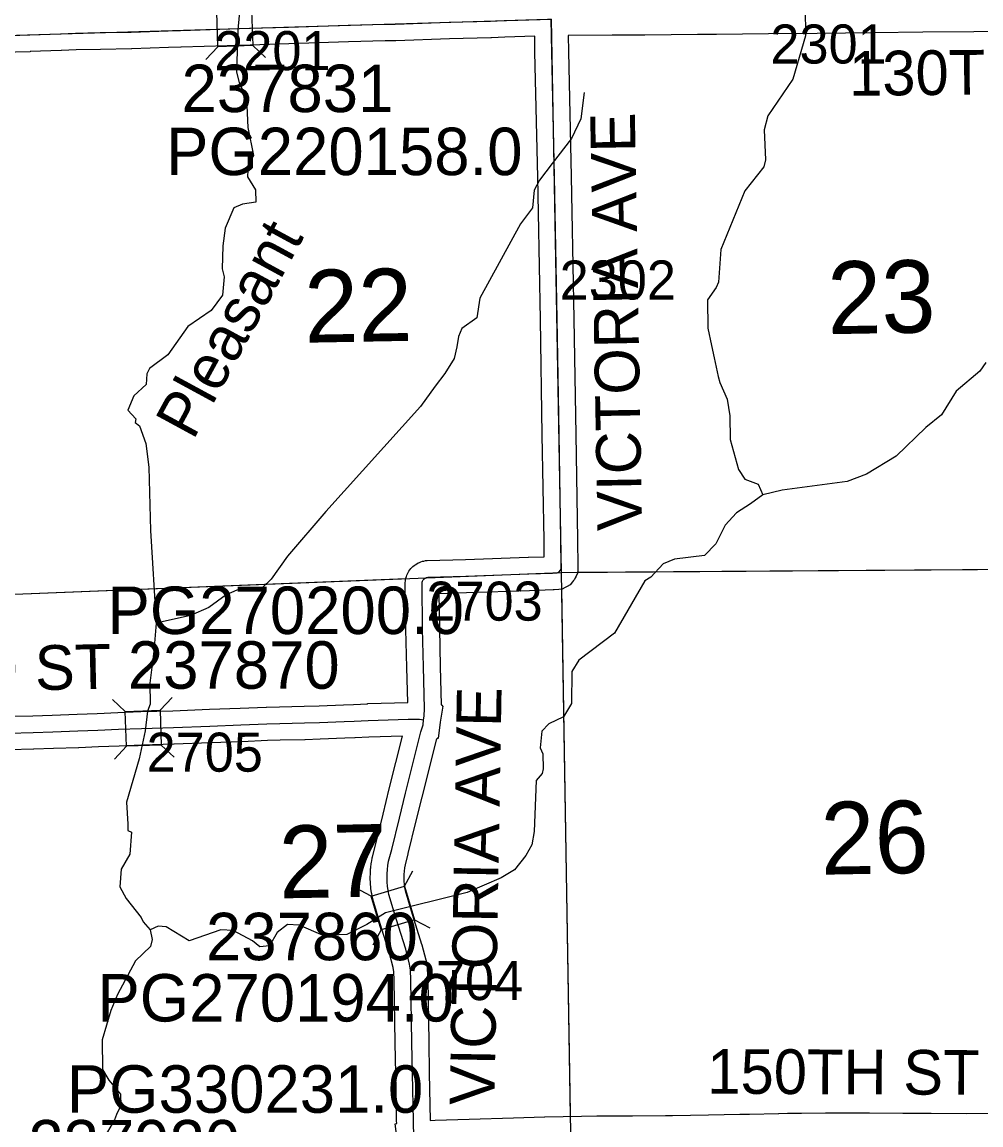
# Model space of a CAD drawing. Extents: x 23.6 to 68.7, y -63 to -29.
# Drawn here: x 53.521 to 55.238, y -38.438 to -36.462 of the extents above; entities that cross this region are included whole.
import ezdxf

# ---------------------------------------------------------------- set-up
doc = ezdxf.new("R2010")
doc.units = 0
for name, color, linetype in [('tdCoHydroRiver', 7, 'Continuous'), ('tdCoHydroTxtLg', 7, 'Continuous'), ('tdCoSecRdNmbr', 7, 'Continuous'), ('tdCoSecRdTxt', 7, 'Continuous'), ('tdCoSecRteBand', 7, 'Continuous'), ('tdCoSecRteCL', 7, 'Continuous'), ('tdCoSectLine', 7, 'Continuous'), ('tdCoSectLinePart', 7, 'Continuous'), ('tdCoSectNmbr', 7, 'Continuous'), ('tdCoStrucSec', 7, 'Continuous'), ('tdCoStrucSecCoName', 7, 'Continuous'), ('tdCoStrucSecFHWANum', 7, 'Continuous'), ('tdCoSurfGravel', 7, 'Continuous')]:
    doc.layers.add(name, color=color, linetype=linetype)

msp = doc.modelspace()

# ---------------------------------------------------------------- linework, layer by layer
at = {"layer": 'tdCoHydroRiver'}
for points in [[(53.913, -36.4178), (53.9074, -36.4763), (53.9052, -36.5521), (53.9102, -36.5709), (53.9232, -36.5992), (53.9254, -36.6513), (53.9355, -36.7016), (53.9262, -36.716), (53.9249, -36.7397), (53.9394, -36.7632), (53.9397, -36.7852), (53.916, -36.7887), (53.9003, -36.7952), (53.885, -36.8317), (53.8806, -36.8633), (53.8796, -36.9044), (53.8829, -36.9185), (53.8802, -36.9517), (53.86, -36.9788), (53.8177, -37.0078), (53.782, -37.0587), (53.7492, -37.0828), (53.7446, -37.0923), (53.7432, -37.1113), (53.7214, -37.1321), (53.7107, -37.1575), (53.7251, -37.1731), (53.7236, -37.1794), (53.7315, -37.1856), (53.743, -37.217), (53.7482, -37.2596), (53.7512, -37.3732), (53.7612, -37.5388)], [(54.9235, -36.4368), (54.9241, -36.4873), (54.9014, -36.5649), (54.8564, -36.6302), (54.8504, -36.6556), (54.8527, -36.7092), (54.8497, -36.7219), (54.8155, -36.7649), (54.7726, -36.8696), (54.7686, -36.9281), (54.7639, -36.9376), (54.7484, -36.9599), (54.7491, -37.0104), (54.7558, -37.0419), (54.7608, -37.0639), (54.7675, -37.097), (54.7708, -37.108), (54.7838, -37.1378), (54.7889, -37.1678), (54.7894, -37.2104), (54.8043, -37.2639), (54.8156, -37.2811), (54.8393, -37.2903), (54.8475, -37.3091)], [(54.5276, -36.5885), (54.5219, -36.636), (54.5049, -36.6709), (54.4707, -36.7155), (54.4475, -36.7458), (54.4382, -36.7633), (54.4354, -36.7949), (54.4137, -36.8236), (54.3411, -36.9571), (54.3353, -36.9919), (54.3087, -37.0111), (54.3025, -37.0254), (54.2996, -37.0444), (54.2951, -37.065), (54.2781, -37.092), (54.261, -37.1143), (54.2346, -37.151), (54.0649, -37.3393), (53.9964, -37.4191), (53.967, -37.4605), (53.9514, -37.4749), (53.9057, -37.4802), (53.8868, -37.4883), (53.8555, -37.5108), (53.8226, -37.5255), (53.7612, -37.5388)], [(55.2471, -37.0721), (55.2362, -37.088), (55.194, -37.1233), (55.1677, -37.1662), (55.1396, -37.1887), (55.0865, -37.2398), (55.0333, -37.2721), (54.9987, -37.2851), (54.8821, -37.3008), (54.8475, -37.3091)], [(54.8475, -37.3091), (54.8256, -37.3252), (54.8005, -37.3413), (54.7803, -37.3636), (54.7633, -37.397), (54.7431, -37.4177), (54.6895, -37.4247), (54.6691, -37.4329), (54.6473, -37.4568), (54.6363, -37.4633), (54.5822, -37.5571), (54.5181, -37.6052), (54.5057, -37.6259), (54.5048, -37.6827), (54.4909, -37.7066), (54.4643, -37.7195), (54.4518, -37.7323), (54.449, -37.7623), (54.4539, -37.7733), (54.4542, -37.8002), (54.4527, -37.8081), (54.4418, -37.8208), (54.4382, -37.9124), (54.4338, -37.9362), (54.423, -37.9552), (54.4028, -37.9808), (54.3793, -37.9953), (54.318, -38.0213), (54.1717, -38.0578), (54.1388, -38.0787), (54.1027, -38.0966), (54.0601, -38.0987), (54.0173, -38.0803), (53.9967, -38.0789), (53.978, -38.0934), (53.9641, -38.1172), (53.9467, -38.119), (53.934, -38.1081), (53.899, -38.0896), (53.8769, -38.0883), (53.8203, -38.108), (53.779, -38.0832), (53.7647, -38.0818), (53.7506, -38.0883)], [(53.7612, -37.5388), (53.7571, -37.5894), (53.7499, -37.6463), (53.7503, -37.6842), (53.7458, -37.6969), (53.7414, -37.7317), (53.731, -37.7823), (53.7083, -37.8599), (53.7104, -37.8994), (53.7105, -37.9104), (53.7169, -37.9135), (53.7142, -37.953), (53.6988, -37.98), (53.696, -38.0116), (53.7073, -38.032), (53.7346, -38.0664), (53.7378, -38.0743), (53.7506, -38.0883)], [(53.7506, -38.0883), (53.754, -38.1056), (53.751, -38.1183), (53.7245, -38.1439), (53.6921, -38.2043), (53.6798, -38.2328), (53.6646, -38.2851), (53.6653, -38.3388), (53.6766, -38.3576), (53.6974, -38.3826), (53.6977, -38.4031), (53.69, -38.419), (53.6869, -38.4285), (53.6699, -38.4571)]]:
    msp.add_lwpolyline(points, dxfattribs=at)
at = {"layer": 'tdCoSecRteBand'}
for points in [[(55.3059, -36.4788), (55.2256, -36.4798), (55.2255, -36.4798), (55.2255, -36.4798), (55.134, -36.4804), (55.0466, -36.4816), (55.0466, -36.4816), (55.0465, -36.4816), (54.9449, -36.4826), (54.8577, -36.4836), (54.7647, -36.4849), (54.7644, -36.4849), (54.7641, -36.4849), (54.731, -36.4847), (54.6365, -36.4857), (54.6364, -36.4857), (54.6363, -36.4857), (54.5781, -36.4859), (54.4993, -36.4864), (54.4997, -36.5149), (54.5044, -36.7388), (54.5044, -36.7388), (54.5044, -36.7388), (54.5058, -36.8028), (54.5058, -36.8029), (54.5058, -36.8029), (54.5095, -36.9942), (54.5095, -36.9942), (54.5095, -36.9943), (54.5127, -37.2009), (54.5159, -37.3895), (54.5159, -37.3896), (54.5159, -37.3897), (54.5164, -37.4373), (54.5164, -37.4374), (54.5164, -37.4376), (54.5164, -37.4413), (54.5164, -37.4484), (54.5132, -37.4547), (54.5116, -37.4579), (54.5103, -37.4606), (54.5085, -37.4629), (54.5066, -37.4653), (54.5027, -37.4703), (54.4972, -37.4733), (54.4937, -37.4752), (54.4884, -37.478), (54.4824, -37.4786), (54.4742, -37.4794), (54.4732, -37.4795), (54.4722, -37.4795), (54.4298, -37.4809), (54.3172, -37.4849), (54.3171, -37.4849), (54.317, -37.4849), (54.2676, -37.4864), (54.2685, -37.5489), (54.2701, -37.6168), (54.2718, -37.6856), (54.2735, -37.6858), (54.2733, -37.6874), (54.2748, -37.6876), (54.2699, -37.7164), (54.2665, -37.7454), (54.265, -37.7452), (54.2647, -37.7468), (54.2633, -37.7465), (54.237, -37.8505), (54.226, -37.8953), (54.226, -37.8953), (54.226, -37.8953), (54.2122, -37.9515), (54.2122, -37.9518), (54.2121, -37.952), (54.2069, -37.9719), (54.206, -37.9773), (54.2053, -37.9832), (54.2049, -37.9891), (54.2048, -37.995), (54.205, -38.001), (54.2055, -38.0069), (54.2063, -38.0128), (54.2073, -38.0179), (54.22, -38.0601), (54.2367, -38.1138), (54.2369, -38.1145), (54.2371, -38.1152), (54.2442, -38.1423), (54.2446, -38.144), (54.2449, -38.1458), (54.2464, -38.1565), (54.2465, -38.1576), (54.2466, -38.1588), (54.2476, -38.1759), (54.2476, -38.1766), (54.2476, -38.1772), (54.2493, -38.2896), (54.2504, -38.3447), (54.2504, -38.3447), (54.2504, -38.3448), (54.2516, -38.4025), (54.2516, -38.4026), (54.2516, -38.4027), (54.2519, -38.4292), (54.2519, -38.4298)], [(53.4972, -37.7059), (53.5401, -37.7051), (53.575, -37.7038), (53.5751, -37.7038), (53.5751, -37.7038), (53.62, -37.7021), (53.6555, -37.7006), (53.6555, -37.7006), (53.6555, -37.7006), (53.6927, -37.6992), (53.7336, -37.6975), (53.7338, -37.6975), (53.734, -37.6975), (53.7912, -37.6959), (53.8565, -37.6934), (53.8565, -37.6934), (53.8566, -37.6934), (53.9118, -37.6914), (53.9582, -37.6893), (53.9585, -37.6893), (53.9589, -37.6893), (53.9821, -37.6888), (54.0262, -37.6878), (54.0529, -37.687), (54.0969, -37.6853), (54.0969, -37.6853), (54.0969, -37.6853), (54.1147, -37.6847), (54.1395, -37.6833), (54.1399, -37.6832), (54.1403, -37.6832), (54.2117, -37.6813), (54.2102, -37.6183), (54.2085, -37.5502), (54.2085, -37.5501), (54.2085, -37.5499), (54.2074, -37.4685), (54.2073, -37.4661), (54.2077, -37.4637), (54.208, -37.4613), (54.2085, -37.4584), (54.2095, -37.4556), (54.2103, -37.4534), (54.2113, -37.4506), (54.2128, -37.4481), (54.214, -37.4461), (54.2155, -37.4436), (54.2175, -37.4414), (54.2191, -37.4396), (54.2211, -37.4375), (54.2235, -37.4357), (54.2254, -37.4343), (54.2278, -37.4326), (54.2304, -37.4313), (54.2326, -37.4303), (54.2352, -37.4291), (54.2381, -37.4283), (54.2404, -37.4278), (54.2435, -37.427), (54.2467, -37.4269), (54.3151, -37.425), (54.4277, -37.4209), (54.4277, -37.4209), (54.4278, -37.4209), (54.4562, -37.42), (54.4559, -37.3905), (54.4527, -37.2019), (54.4527, -37.2019), (54.4527, -37.2019), (54.4495, -36.9953), (54.4458, -36.8041), (54.4445, -36.7401), (54.4397, -36.5161), (54.4397, -36.516), (54.4397, -36.5159), (54.4393, -36.4878), (54.3859, -36.4895), (54.3618, -36.4908), (54.3613, -36.4908), (54.3608, -36.4908), (54.2867, -36.4924), (54.1902, -36.4959), (54.19, -36.4959), (54.1897, -36.4959), (54.1714, -36.4962), (54.1059, -36.498), (53.9991, -36.5013), (53.9295, -36.5035), (53.8058, -36.5074), (53.8056, -36.5074), (53.8055, -36.5074), (53.7835, -36.5079), (53.7178, -36.5104), (53.7175, -36.5104), (53.7172, -36.5104), (53.6616, -36.5114), (53.6177, -36.5122), (53.5917, -36.5135), (53.5915, -36.5135), (53.5913, -36.5135), (53.5359, -36.5154), (53.5358, -36.5155), (53.5357, -36.5155), (53.4829, -36.5169)], [(54.1927, -38.4638), (54.189, -38.4356), (54.192, -38.4352), (54.1919, -38.4304), (54.1919, -38.4302), (54.1919, -38.4301), (54.1916, -38.4036), (54.1904, -38.346), (54.1893, -38.2907), (54.1893, -38.2907), (54.1893, -38.2906), (54.1876, -38.1788), (54.1868, -38.1635), (54.1857, -38.1557), (54.1792, -38.131), (54.1627, -38.0777), (54.1626, -38.0776), (54.1626, -38.0775), (54.1494, -38.0337), (54.149, -38.0323), (54.1487, -38.0308), (54.1473, -38.0234), (54.1471, -38.0227), (54.147, -38.0219), (54.146, -38.0145), (54.1459, -38.0137), (54.1458, -38.013), (54.1452, -38.0055), (54.1451, -38.0047), (54.1451, -38.004), (54.1448, -37.9965), (54.1448, -37.9957), (54.1448, -37.9949), (54.1449, -37.9874), (54.1449, -37.9867), (54.1449, -37.9859), (54.1454, -37.9784), (54.1455, -37.9777), (54.1456, -37.9769), (54.1465, -37.9695), (54.1465, -37.9687), (54.1467, -37.9679), (54.1479, -37.9605), (54.1482, -37.9592), (54.1485, -37.9579), (54.154, -37.937), (54.1678, -37.881), (54.1788, -37.8361), (54.1788, -37.836), (54.1788, -37.8359), (54.2027, -37.7415), (54.1424, -37.7432), (54.1178, -37.7446), (54.1175, -37.7446), (54.1172, -37.7446), (54.0991, -37.7453), (54.055, -37.7469), (54.0549, -37.747), (54.0548, -37.747), (54.0279, -37.7478), (54.0278, -37.7478), (54.0276, -37.7478), (53.9834, -37.7488), (53.9834, -37.7488), (53.9834, -37.7488), (53.9606, -37.7493), (53.9144, -37.7514), (53.9143, -37.7514), (53.9141, -37.7514), (53.8587, -37.7534), (53.7933, -37.7558), (53.7932, -37.7558), (53.793, -37.7558), (53.7358, -37.7575), (53.6951, -37.7591), (53.6951, -37.7591), (53.6951, -37.7591), (53.6579, -37.7606), (53.6225, -37.7621), (53.6224, -37.7621), (53.6223, -37.7621), (53.5773, -37.7637), (53.5421, -37.765), (53.5418, -37.765), (53.5416, -37.765), (53.4983, -37.7659)], [(54.2519, -38.4298), (54.2608, -38.4295), (54.3216, -38.4276), (54.3216, -38.4276), (54.3217, -38.4276), (54.4015, -38.4251), (54.4567, -38.4233), (54.4569, -38.4233), (54.4571, -38.4233), (54.5227, -38.422), (54.5228, -38.422), (54.5228, -38.422), (54.5506, -38.4215), (54.5508, -38.4215), (54.5511, -38.4215), (54.6142, -38.4215), (54.6733, -38.4211), (54.6858, -38.4208), (54.686, -38.4208), (54.6861, -38.4208), (54.7502, -38.4198), (54.8063, -38.4187), (54.8065, -38.4187), (54.8066, -38.4187), (54.824, -38.4185), (54.876, -38.4172), (54.8763, -38.4172), (54.8765, -38.4172), (54.8918, -38.417), (54.9166, -38.4165), (54.9167, -38.4165), (54.9168, -38.4165), (54.9602, -38.4159), (54.9604, -38.4159), (54.9606, -38.4159), (55.0264, -38.4159), (55.0266, -38.4159), (55.0268, -38.4159), (55.0386, -38.416), (55.0985, -38.4165), (55.0985, -38.4165), (55.0985, -38.4165), (55.1492, -38.417), (55.2119, -38.4172), (55.2828, -38.4167)]]:
    msp.add_lwpolyline(points, dxfattribs=at)
at = {"layer": 'tdCoSecRteCL'}
for points in [[(52.974, -36.4925), (52.9861, -36.4922), (53.0609, -36.4912), (53.1921, -36.4897), (53.3852, -36.4878), (53.4642, -36.4871), (53.4821, -36.4869), (53.5348, -36.4855), (53.5902, -36.4835), (53.6167, -36.4822), (53.6611, -36.4814), (53.7167, -36.4804), (53.7826, -36.4779), (53.8048, -36.4774), (53.9286, -36.4735), (53.9981, -36.4713), (54.105, -36.468), (54.1708, -36.4662), (54.1892, -36.4659), (54.2858, -36.4625), (54.3602, -36.4608), (54.3846, -36.4595), (54.4619, -36.457), (54.4689, -36.4568)], [(54.2402, -37.7121), (54.241, -37.7057), (54.242, -37.6922), (54.2401, -37.6175), (54.2385, -37.5495), (54.2374, -37.4681), (54.2377, -37.4658), (54.2385, -37.4636), (54.2397, -37.4616), (54.2413, -37.4599), (54.2432, -37.4585), (54.2453, -37.4575), (54.2475, -37.4569), (54.3161, -37.4549), (54.4288, -37.4509), (54.4713, -37.4496), (54.4795, -37.4488), (54.483, -37.4469), (54.4848, -37.4445), (54.4864, -37.4413), (54.4864, -37.4376), (54.4859, -37.39), (54.4827, -37.2014), (54.4795, -36.9947), (54.4758, -36.8035), (54.4744, -36.7394), (54.4697, -36.5155), (54.4689, -36.4573)], [(53.4977, -37.7359), (53.541, -37.7351), (53.5762, -37.7337), (53.6212, -37.7321), (53.6567, -37.7306), (53.6939, -37.7291), (53.7348, -37.7275), (53.7922, -37.7258), (53.8576, -37.7234), (53.913, -37.7214), (53.9596, -37.7193), (53.9827, -37.7188), (54.027, -37.7178), (54.0539, -37.717), (54.098, -37.7153), (54.1161, -37.7147), (54.1412, -37.7132), (54.2127, -37.7113), (54.2331, -37.7109), (54.2402, -37.7121)], [(54.2227, -38.4615), (54.2219, -38.4297), (54.2216, -38.4031), (54.2204, -38.3454), (54.2193, -38.2901), (54.2176, -38.1777), (54.2166, -38.1606), (54.2152, -38.1499), (54.2081, -38.1228), (54.1913, -38.0688), (54.1782, -38.0251), (54.1767, -38.0177), (54.1757, -38.0103), (54.175, -38.0029), (54.1748, -37.9954), (54.1749, -37.9879), (54.1754, -37.9804), (54.1762, -37.973), (54.1775, -37.9656), (54.1831, -37.9444), (54.1969, -37.8882), (54.2079, -37.8433), (54.2355, -37.7339), (54.2392, -37.7211), (54.2402, -37.7121)]]:
    msp.add_lwpolyline(points, dxfattribs=at)
at = {"layer": 'tdCoSectLine'}
for points in [[(53.4705, -36.487), (54.4685, -36.4573)], [(54.4685, -36.4573), (54.4865, -37.4481)], [(53.4927, -37.4875), (54.4865, -37.4481)], [(54.4865, -37.4481), (55.4807, -37.4413)], [(54.4865, -37.4481), (54.5034, -38.4523)]]:
    msp.add_lwpolyline(points, dxfattribs=at)
at = {"layer": 'tdCoSectLinePart'}
for points in [[(54.515, -37.4479), (55.4643, -37.4414)], [(53.4927, -37.4875), (54.2088, -37.4591)], [(54.487, -37.4772), (54.5029, -38.4225)]]:
    msp.add_lwpolyline(points, dxfattribs=at)
at = {"layer": 'tdCoStrucSec'}
for p, q in [((53.9342, -36.5046), (53.957, -36.526)), ((53.8717, -36.5066), (53.8502, -36.5294)), ((53.706, -37.6971), (53.6832, -37.6756)), ((53.7686, -37.6951), (53.79, -37.6723)), ((53.7079, -37.7596), (53.6865, -37.7824)), ((53.7705, -37.7577), (53.7933, -37.7791)), ((54.206, -38.0102), (54.2209, -37.9827)), ((54.1461, -38.0283), (54.1185, -38.0134)), ((54.2241, -38.0702), (54.2516, -38.085)), ((54.1641, -38.0882), (54.1493, -38.1158))]:
    msp.add_line(p, q, dxfattribs=at)
for points in [[(53.8697, -36.444), (53.9322, -36.442), (53.9342, -36.5046), (53.8717, -36.5066)], [(53.706, -37.6971), (53.7686, -37.6951), (53.7705, -37.7577), (53.7079, -37.7596)], [(54.1641, -38.0882), (54.1461, -38.0283), (54.206, -38.0102), (54.2241, -38.0702)]]:
    msp.add_lwpolyline(points, close=True, dxfattribs=at)
at = {"layer": 'tdCoSurfGravel'}
for points in [[(53.4642, -36.4871), (53.4821, -36.4869), (53.5348, -36.4855), (53.5902, -36.4835), (53.6167, -36.4822), (53.6611, -36.4814), (53.7167, -36.4804), (53.7826, -36.4779), (53.8048, -36.4774), (53.9286, -36.4735), (53.9981, -36.4713), (54.105, -36.468), (54.1708, -36.4662), (54.1892, -36.4659), (54.2858, -36.4625), (54.3602, -36.4608)], [(54.2227, -38.4615), (54.2219, -38.4297), (54.2216, -38.4031), (54.2204, -38.3454), (54.2193, -38.2901), (54.2176, -38.1777), (54.2166, -38.1606), (54.2152, -38.1499), (54.2081, -38.1228), (54.1913, -38.0688), (54.1782, -38.0251), (54.1767, -38.0177), (54.1757, -38.0103), (54.175, -38.0029), (54.1748, -37.9954), (54.1749, -37.9879), (54.1754, -37.9804), (54.1762, -37.973), (54.1775, -37.9656), (54.1831, -37.9444), (54.1969, -37.8882), (54.2079, -37.8433), (54.2355, -37.7339), (54.2392, -37.7211), (54.2402, -37.7121), (54.241, -37.7057), (54.242, -37.6922), (54.2401, -37.6175), (54.2385, -37.5495), (54.2374, -37.4681), (54.2377, -37.4658), (54.2385, -37.4636), (54.2397, -37.4616), (54.2413, -37.4599), (54.2432, -37.4585), (54.2453, -37.4575), (54.2475, -37.4569), (54.3161, -37.4549), (54.4288, -37.4509), (54.4713, -37.4496), (54.4795, -37.4488), (54.483, -37.4469), (54.4848, -37.4445), (54.4864, -37.4413), (54.4864, -37.4376), (54.4859, -37.39), (54.4827, -37.2014), (54.4795, -36.9947), (54.4758, -36.8035), (54.4744, -36.7394), (54.4697, -36.5155), (54.4689, -36.4573)], [(53.4977, -37.7359), (53.541, -37.7351), (53.5762, -37.7337), (53.6212, -37.7321), (53.6567, -37.7306), (53.6939, -37.7291), (53.7348, -37.7275), (53.7922, -37.7258), (53.8576, -37.7234), (53.913, -37.7214), (53.9596, -37.7193), (53.9827, -37.7188), (54.027, -37.7178), (54.0539, -37.717), (54.098, -37.7153), (54.1161, -37.7147), (54.1412, -37.7132), (54.2127, -37.7113), (54.2331, -37.7109), (54.2402, -37.7121)]]:
    msp.add_lwpolyline(points, dxfattribs=at)

# ---------------------------------------------------------------- texts
at = {"layer": 'tdCoHydroTxtLg'}
msp.add_text('Pleasant', height=0.08, rotation=61.4886, dxfattribs=at).set_placement((53.8275, -37.213))
at = {"layer": 'tdCoSecRdNmbr'}
for s, rotation, p in [('2301', 0.042, (54.8613, -36.5368)), ('2201', 0.0412, (53.8653, -36.5487)), ('2302', 0.0417, (54.4839, -36.9595)), ('2703', 0.0415, (54.2452, -37.5347)), ('2705', 0.0411, (53.7441, -37.8052)), ('2704', 0.0415, (54.2103, -38.2144))]:
    msp.add_text(s, height=0.07, rotation=rotation, dxfattribs=at).set_placement(p)
at = {"layer": 'tdCoSecRdTxt'}
for s, rotation, p in [('130TH ST', 0.5896, (55.0025, -36.5946)), ('VICTORIA AVE', 91, (54.6316, -37.3728)), ('143RD ST', 1.2915, (53.1823, -37.6674)), ('VICTORIA AVE', 89, (54.3669, -38.403)), ('150TH ST', 359.741, (54.7482, -38.3818))]:
    msp.add_text(s, height=0.08, rotation=rotation, dxfattribs=at).set_placement(p)
at = {"layer": 'tdCoSectNmbr'}
for s, rotation, p in [('23', 1.042, (54.9644, -37.0216)), ('22', 1.0413, (54.0276, -37.0368)), ('26', 1.042, (54.9523, -37.9897)), ('27', 1.0412, (53.982, -38.0321))]:
    msp.add_text(s, height=0.13, rotation=rotation, dxfattribs=at).set_placement(p)
at = {"layer": 'tdCoStrucSecCoName'}
for s, p in [('PG220158.0', (53.779, -36.7366)), ('PG270200.0', (53.6742, -37.5585)), ('PG270194.0', (53.6561, -38.2526)), ('PG330231.0', (53.6013, -38.416))]:
    msp.add_text(s, height=0.085, dxfattribs=at).set_placement(p)
at = {"layer": 'tdCoStrucSecFHWANum'}
for s, p in [('237831', (53.8067, -36.6237)), ('237870', (53.7106, -37.6565)), ('237860', (53.8505, -38.1428)), ('237920', (53.5324, -38.514))]:
    msp.add_text(s, height=0.085, dxfattribs=at).set_placement(p)

doc.saveas('drawing.dxf')
